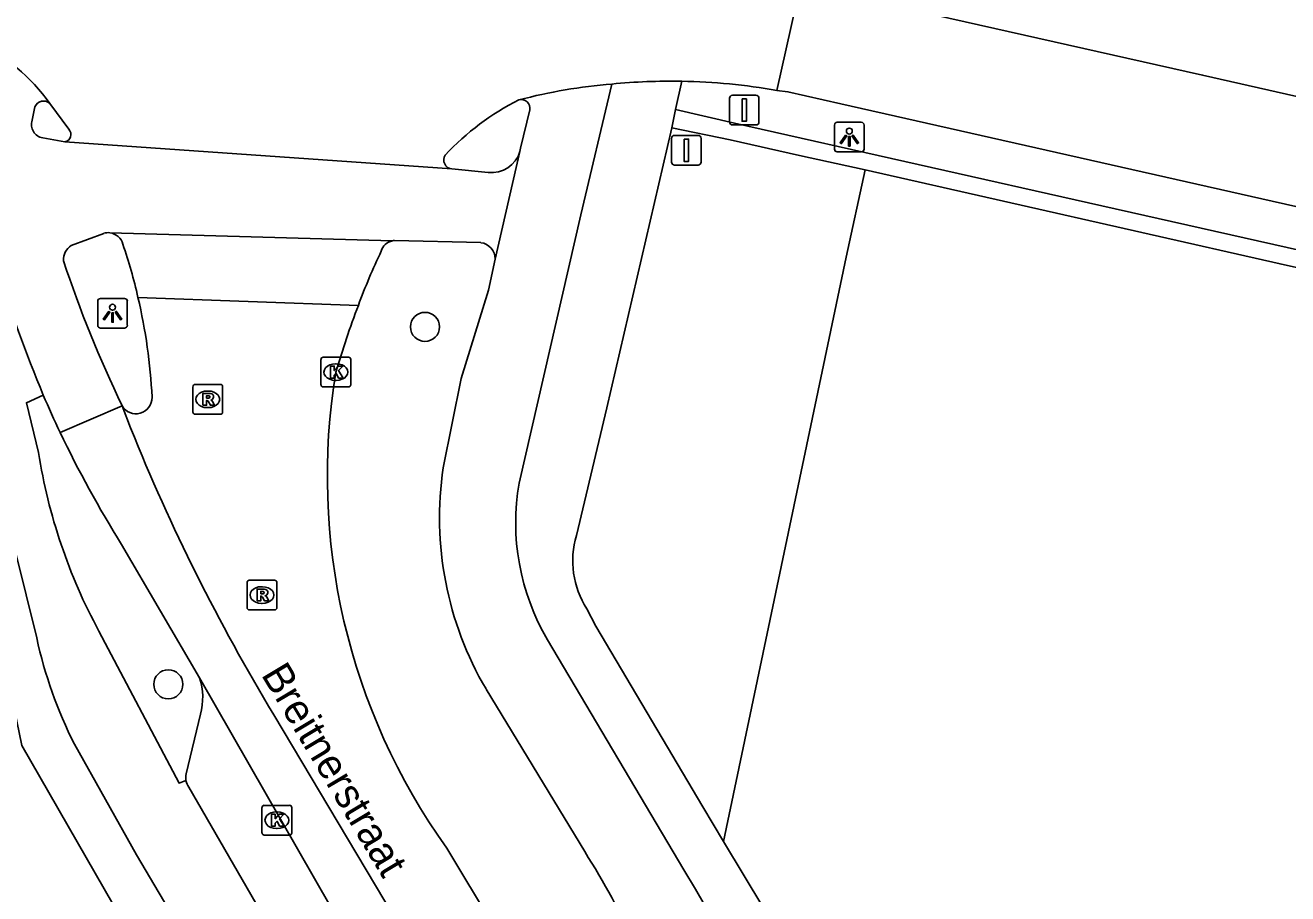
# Model space of a CAD drawing. Extents: x 161771 to 163125, y 382479 to 383177.
# Drawn here: x 162244.33 to 162286.79, y 383021.3 to 383050.51 of the extents above; entities that cross this region are included whole.
import ezdxf

# ---------------------------------------------------------------- set-up
doc = ezdxf.new("R2010")
doc.units = 0
for name, color, linetype in [('IMGEO_Berm_open', 7, 'Continuous'), ('IMGEO_Boom', 7, 'Continuous'), ('IMGEO_Fietspad_gesloten', 7, 'Continuous'), ('IMGEO_Groenvoorziening', 7, 'Continuous'), ('IMGEO_Kolk', 7, 'Continuous'), ('IMGEO_Lichtpunt', 7, 'Continuous'), ('IMGEO_Muur', 7, 'Continuous'), ('IMGEO_Openbare_ruimte_label', 7, 'Continuous'), ('IMGEO_Parkeervlak_open', 7, 'Continuous'), ('IMGEO_Rijbaan_lokaal_gesloten', 7, 'Continuous'), ('IMGEO_Rijbaan_lokaal_open', 7, 'Continuous'), ('IMGEO_Rioolput', 7, 'Continuous'), ('IMGEO_Verkeersbordpaal', 7, 'Continuous'), ('IMGEO_Voetpad_open', 7, 'Continuous')]:
    doc.layers.add(name, color=color, linetype=linetype)

msp = doc.modelspace()

# ---------------------------------------------------------------- linework, layer by layer
at = {"layer": 'IMGEO_Berm_open'}
for points in [[(162266.199, 383047.671), (162268.187, 383047.211), (162280.535, 383044.435), (162307.815, 383038.301)], [(162266.078, 383047.062), (162268.035, 383046.649), (162270.371, 383046.129), (162272.573, 383045.648)], [(162307.693, 383037.758), (162286.531, 383042.481), (162272.573, 383045.648)]]:
    msp.add_lwpolyline(points, dxfattribs=at)
at = {"layer": 'IMGEO_Boom'}
for centre in [(162257.773, 383040.364), (162249.141, 383028.345)]:
    msp.add_circle(centre, 0.489, dxfattribs=at)
at = {"layer": 'IMGEO_Fietspad_gesloten'}
for points in [[(162264.059, 383048.53), (162263.009, 383044.129), (162260.939, 383035.114)], [(162244.657, 383047.759), (162244.563, 383047.312)], [(162261.301, 383047.66), (162260.99, 383046.37), (162260.966, 383046.265)], [(162244.916, 383046.718), (162245.66, 383046.587)], [(162260.966, 383046.265), (162260.128, 383042.646)], [(162259.897, 383045.561), (162258.679, 383045.677)], [(162246.967, 383043.51), (162245.877, 383043.097)], [(162256.675, 383043.258), (162247.174, 383043.529)], [(162259.648, 383043.197), (162256.75, 383043.266)], [(162258.386, 383035.626), (162258.984, 383038.633), (162259.906, 383041.604), (162260.128, 383042.646)], [(162261.893, 383029.84), (162266.476, 383022.107), (162266.865, 383021.456), (162267.734, 383019.951)], [(162263.145, 383022.718), (162259.826, 383028.187)]]:
    msp.add_lwpolyline(points, dxfattribs=at)
for centre, radius, start, end in [((162244.944, 383047.654), 0.306, 47.0404, 159.9424), ((162261.005, 383047.708), 0.3, 350.8745, 104.1468), ((162245.002, 383047.171), 0.461, 162.2246, 259.2194), ((162260.019, 383046.54), 0.987, 262.9216, 343.8129), ((162247.117, 383043.013), 0.52, 83.7048, 106.7839), ((162246.178, 383042.62), 0.564, 122.2661, 183.4437), ((162256.749, 383042.917), 0.349, 89.8903, 102.2868), ((162259.585, 383042.657), 0.543, 358.813, 83.3081), ((162284.642, 383055.525), 41.115, 198.342, 205.6698), ((162333.223, 383073.685), 95.202, 199.19524, 201.97208), ((162277.106, 383051.903), 35.02, 203.2744, 205.5166), ((162269.65, 383033.948), 11.389, 171.525, 210.386), ((162268.598, 383033.776), 7.775, 170.0924, 210.4141), ((162238.099, 383006.958), 29.592, 25.139, 32.18)]:
    msp.add_arc(centre, radius, start, end, dxfattribs=at)
at = {"layer": 'IMGEO_Groenvoorziening'}
for points in [[(162272.573, 383045.648), (162271.942, 383042.707), (162267.815, 383023.058)], [(162259.402, 382999.848), (162259.315, 383000), (162244.219, 383026.291), (162241.992, 383037.016)]]:
    msp.add_lwpolyline(points, dxfattribs=at)
at = {"layer": 'IMGEO_Kolk'}
for p, q in [((162254.275, 383038.419), (162254.275, 383039.271)), ((162254.35, 383039.345), (162255.202, 383039.345)), ((162255.276, 383039.271), (162255.276, 383038.419)), ((162254.763, 383039.125), (162254.788, 383039.125)), ((162255.202, 383038.345), (162254.35, 383038.345)), ((162254.786, 383038.565), (162254.761, 383038.565)), ((162252.291, 383023.349), (162252.291, 383024.201)), ((162252.366, 383024.275), (162253.218, 383024.275)), ((162252.779, 383024.055), (162252.804, 383024.055)), ((162253.292, 383024.201), (162253.292, 383023.349)), ((162252.802, 383023.495), (162252.777, 383023.495)), ((162253.218, 383023.275), (162252.366, 383023.275))]:
    msp.add_line(p, q, dxfattribs=at)
for points in [[(162254.275, 383038.419), (162254.275, 383039.271)], [(162254.35, 383039.345), (162255.202, 383039.345)], [(162255.276, 383039.271), (162255.276, 383038.419)], [(162254.596, 383039.045), (162254.719, 383039.045), (162254.719, 383038.894), (162254.849, 383039.045), (162255.013, 383039.045), (162254.867, 383038.894), (162255.02, 383038.645), (162254.868, 383038.645), (162254.783, 383038.809), (162254.719, 383038.742), (162254.719, 383038.645), (162254.596, 383038.645), (162254.596, 383039.045)], [(162255.202, 383038.345), (162254.35, 383038.345)], [(162252.291, 383023.349), (162252.291, 383024.201)], [(162252.366, 383024.275), (162253.218, 383024.275)], [(162252.612, 383023.975), (162252.735, 383023.975), (162252.735, 383023.824), (162252.865, 383023.975), (162253.029, 383023.975), (162252.883, 383023.824), (162253.036, 383023.575), (162252.884, 383023.575), (162252.799, 383023.739), (162252.735, 383023.672), (162252.735, 383023.575), (162252.612, 383023.575), (162252.612, 383023.975)], [(162253.292, 383024.201), (162253.292, 383023.349)], [(162253.218, 383023.275), (162252.366, 383023.275)]]:
    msp.add_lwpolyline(points, dxfattribs=at)
for centre, start, end in [((162254.352, 383039.269), 91.552, 178.448), ((162254.352, 383039.269), 91.552, 178.448), ((162255.2, 383039.269), 1.552, 88.448), ((162255.2, 383039.269), 1.552, 88.448), ((162254.352, 383038.421), 181.552, 268.448), ((162254.352, 383038.421), 181.552, 268.448), ((162255.2, 383038.421), 271.552, 358.448), ((162255.2, 383038.421), 271.552, 358.448), ((162252.368, 383024.199), 91.552, 178.448), ((162252.368, 383024.199), 91.552, 178.448), ((162253.216, 383024.199), 1.552, 88.448), ((162253.216, 383024.199), 1.552, 88.448), ((162252.368, 383023.351), 181.552, 268.448), ((162252.368, 383023.351), 181.552, 268.448), ((162253.216, 383023.351), 271.552, 358.448), ((162253.216, 383023.351), 271.552, 358.448)]:
    msp.add_arc(centre, 0.0765, start, end, dxfattribs=at)
for centre, major_axis, ratio, start_param, end_param in [((162254.762, 383038.845), (-0.387, 0.002), 0.722429, 4.712389, 7.853982), ((162254.787, 383038.845), (-0.39, 0.002), 0.717154, 1.570796, 4.712389), ((162252.778, 383023.775), (-0.387, 0.002), 0.722429, 4.712389, 7.853982), ((162252.803, 383023.775), (-0.39, 0.002), 0.717154, 1.570796, 4.712389)]:
    msp.add_ellipse(centre, major_axis=major_axis, ratio=ratio, start_param=start_param, end_param=end_param, dxfattribs=at)
at = {"layer": 'IMGEO_Lichtpunt'}
for p, q in [((162272.446, 383047.246), (162271.638, 383047.246)), ((162272.446, 383047.246), (162271.638, 383047.246)), ((162271.544, 383047.151), (162271.544, 383046.344)), ((162271.544, 383047.151), (162271.544, 383046.344)), ((162272.54, 383046.344), (162272.54, 383047.151)), ((162272.54, 383046.344), (162272.54, 383047.151)), ((162271.638, 383046.25), (162272.446, 383046.25)), ((162271.638, 383046.25), (162272.446, 383046.25)), ((162247.668, 383041.321), (162246.86, 383041.321)), ((162247.668, 383041.321), (162246.86, 383041.321)), ((162246.766, 383041.226), (162246.766, 383040.419)), ((162246.766, 383041.226), (162246.766, 383040.419)), ((162247.762, 383040.419), (162247.762, 383041.226)), ((162247.762, 383040.419), (162247.762, 383041.226)), ((162246.86, 383040.325), (162247.668, 383040.325)), ((162246.86, 383040.325), (162247.668, 383040.325))]:
    msp.add_line(p, q, dxfattribs=at)
for points in [[(162271.918, 383046.815), (162271.957, 383046.787), (162271.769, 383046.525), (162271.731, 383046.552), (162271.918, 383046.815)], [(162272.13, 383046.787), (162272.168, 383046.814), (162272.355, 383046.552), (162272.316, 383046.524), (162272.13, 383046.787)], [(162272.02, 383046.767), (162272.067, 383046.767), (162272.067, 383046.445), (162272.02, 383046.445), (162272.02, 383046.767)], [(162247.14, 383040.89), (162247.179, 383040.862), (162246.991, 383040.6), (162246.953, 383040.627), (162247.14, 383040.89)], [(162247.242, 383040.842), (162247.289, 383040.842), (162247.289, 383040.52), (162247.242, 383040.52), (162247.242, 383040.842)], [(162247.352, 383040.862), (162247.39, 383040.889), (162247.577, 383040.627), (162247.538, 383040.599), (162247.352, 383040.862)]]:
    msp.add_lwpolyline(points, dxfattribs=at)
for centre in [(162272.043, 383046.949), (162247.265, 383041.024)]:
    msp.add_circle(centre, 0.0994, dxfattribs=at)
for centre, start, end in [((162271.638, 383047.151), 90, 180), ((162271.638, 383047.151), 90, 180), ((162272.446, 383047.151), 0, 90), ((162272.446, 383047.151), 0, 90), ((162271.638, 383046.344), 180, 270), ((162271.638, 383046.344), 180, 270), ((162272.446, 383046.344), 270, 0), ((162272.446, 383046.344), 270, 360), ((162246.86, 383041.226), 90, 180), ((162246.86, 383041.226), 90, 180), ((162247.668, 383041.226), 0, 90), ((162247.668, 383041.226), 0, 90), ((162246.86, 383040.419), 180, 270), ((162246.86, 383040.419), 180, 270), ((162247.668, 383040.419), 270, 0), ((162247.668, 383040.419), 270, 360)]:
    msp.add_arc(centre, 0.0946, start, end, dxfattribs=at)
at = {"layer": 'IMGEO_Muur'}
msp.add_lwpolyline([(162271.942, 383042.707), (162272.573, 383045.648), (162286.531, 383042.481)], dxfattribs=at)
at = {"layer": 'IMGEO_Parkeervlak_open'}
msp.add_lwpolyline([(162250.219, 383027.34), (162249.739, 383025.336)], dxfattribs=at)
for centre, radius, start, end in [((162248.305, 383027.898), 1.993, 343.7547, 19.4354), ((162250.277, 383025.212), 0.552, 167.0283, 190.9703)]:
    msp.add_arc(centre, radius, start, end, dxfattribs=at)
at = {"layer": 'IMGEO_Rijbaan_lokaal_gesloten'}
for points in [[(162270.405, 383051.883), (162269.608, 383048.319)], [(162270.405, 383051.883), (162283.923, 383048.832), (162329.67, 383038.487), (162387.404, 383025.398)], [(162269.608, 383048.319), (162269.978, 383048.272), (162271.762, 383047.863), (162308.119, 383039.657)], [(162255.533, 383041.087), (162248.12, 383041.356)], [(162247.584, 383037.714), (162245.502, 383036.817)], [(162247.871, 383036.965), (162247.584, 383037.714)], [(162247.568, 383033.047), (162250.185, 383028.561)], [(162250.185, 383028.561), (162255.729, 383018.904), (162266.739, 383000.473)], [(162339.793, 382880.803), (162338.934, 382882.25), (162330.304, 382896.843), (162314.204, 382923.986), (162277.114, 382986.385), (162258.27, 383017.942), (162252.687, 383027.32)], [(162261.644, 383017.607), (162258.506, 383022.838)]]:
    msp.add_lwpolyline(points, dxfattribs=at)
for centre, radius, start, end in [((162229.462, 383036.999), 19.16, 2.9865, 13.1447), ((162282.918, 383030.592), 29.327, 159.0308, 163.6552), ((162275.958, 383035.343), 21.47, 170.6122, 215.6221), ((162248.053, 383037.986), 0.543, 210.1336, 1.1131), ((162279.377, 383052.93), 37.511, 205.4382, 212.0082), ((162310.07, 383061.998), 67.047, 201.92289, 211.14541)]:
    msp.add_arc(centre, radius, start, end, dxfattribs=at)
at = {"layer": 'IMGEO_Rijbaan_lokaal_open'}
for points in [[(162245.792, 383047.011), (162245.153, 383047.878)], [(162245.66, 383046.587), (162258.679, 383045.677)]]:
    msp.add_lwpolyline(points, dxfattribs=at)
for centre, radius, start, end in [((162239.942, 383044.187), 6.386, 35.3051, 64.7264), ((162265.474, 383030.759), 17.827, 94.5513, 104.7594), ((162266.049, 383028.206), 20.421, 88.987, 95.5922), ((162266.033, 383027.749), 20.878, 80.1396, 88.9645), ((162264.809, 383040.246), 8.668, 116.5707, 137.1543), ((162245.611, 383046.835), 0.253, 281.2014, 44.2137), ((162258.706, 383045.976), 0.301, 147.0081, 264.8278)]:
    msp.add_arc(centre, radius, start, end, dxfattribs=at)
at = {"layer": 'IMGEO_Rioolput'}
for p, q in [((162249.967, 383037.502), (162249.967, 383038.354)), ((162250.042, 383038.428), (162250.894, 383038.428)), ((162250.968, 383038.354), (162250.968, 383037.502)), ((162250.455, 383038.208), (162250.48, 383038.208)), ((162250.478, 383037.648), (162250.453, 383037.648)), ((162250.894, 383037.428), (162250.042, 383037.428)), ((162251.79, 383030.921), (162251.79, 383031.773)), ((162251.865, 383031.847), (162252.717, 383031.847)), ((162252.278, 383031.627), (162252.303, 383031.627)), ((162252.791, 383031.773), (162252.791, 383030.921)), ((162252.717, 383030.847), (162251.865, 383030.847)), ((162252.301, 383031.067), (162252.276, 383031.067))]:
    msp.add_line(p, q, dxfattribs=at)
for points in [[(162249.967, 383037.502), (162249.967, 383038.354)], [(162250.042, 383038.428), (162250.894, 383038.428)], [(162250.968, 383038.354), (162250.968, 383037.502)], [(162250.556, 383038.126), (162250.304, 383038.128), (162250.304, 383037.728)], [(162250.304, 383037.728), (162250.428, 383037.728), (162250.428, 383037.89), (162250.439, 383037.89)], [(162250.482, 383038.047), (162250.428, 383038.047), (162250.428, 383037.966)], [(162250.428, 383037.966), (162250.48, 383037.966)], [(162250.486, 383037.861), (162250.557, 383037.728), (162250.697, 383037.728), (162250.632, 383037.854)], [(162250.894, 383037.428), (162250.042, 383037.428)], [(162251.79, 383030.921), (162251.79, 383031.773)], [(162251.865, 383031.847), (162252.717, 383031.847)], [(162252.379, 383031.545), (162252.127, 383031.547), (162252.127, 383031.147)], [(162252.791, 383031.773), (162252.791, 383030.921)], [(162252.127, 383031.147), (162252.251, 383031.147), (162252.251, 383031.309), (162252.262, 383031.309)], [(162252.305, 383031.466), (162252.251, 383031.466), (162252.251, 383031.385)], [(162252.251, 383031.385), (162252.303, 383031.385)], [(162252.309, 383031.28), (162252.38, 383031.147), (162252.52, 383031.147), (162252.455, 383031.273)], [(162252.717, 383030.847), (162251.865, 383030.847)]]:
    msp.add_lwpolyline(points, dxfattribs=at)
for centre, radius, start, end in [((162250.044, 383038.352), 0.0765, 91.552, 178.448), ((162250.044, 383038.352), 0.0765, 91.552, 178.448), ((162250.892, 383038.352), 0.0765, 1.552, 88.448), ((162250.892, 383038.352), 0.0765, 1.552, 88.448), ((162250.438, 383037.837), 0.0533, 26.0293, 88.6989), ((162250.464, 383038.155), 0.19, 274.7715, 282.9687), ((162250.488, 383037.951), 0.0964, 77.0061, 93.1865), ((162250.502, 383038.008), 0.0378, 276.6634, 79.6772), ((162250.555, 383038.016), 0.109, 350.3612, 89.416), ((162250.553, 383038.016), 0.112, 277.5842, 350.9817), ((162250.537, 383037.801), 0.108, 29.5134, 73.7905), ((162250.044, 383037.504), 0.0765, 181.552, 268.448), ((162250.044, 383037.504), 0.0765, 181.552, 268.448), ((162250.892, 383037.504), 0.0765, 271.552, 358.448), ((162250.892, 383037.504), 0.0765, 271.552, 358.448), ((162251.867, 383031.771), 0.0765, 91.552, 178.448), ((162251.867, 383031.771), 0.0765, 91.552, 178.448), ((162252.378, 383031.435), 0.109, 350.3612, 89.416), ((162252.715, 383031.771), 0.0765, 1.552, 88.448), ((162252.715, 383031.771), 0.0765, 1.552, 88.448), ((162252.261, 383031.256), 0.0533, 26.0293, 88.6989), ((162252.287, 383031.574), 0.19, 274.7715, 282.9687), ((162252.311, 383031.37), 0.0964, 77.0061, 93.1865), ((162252.325, 383031.427), 0.0378, 276.6634, 79.6772), ((162252.376, 383031.435), 0.112, 277.5842, 350.9817), ((162252.36, 383031.22), 0.108, 29.5134, 73.7905), ((162251.867, 383030.923), 0.0765, 181.552, 268.448), ((162251.867, 383030.923), 0.0765, 181.552, 268.448), ((162252.715, 383030.923), 0.0765, 271.552, 358.448), ((162252.715, 383030.923), 0.0765, 271.552, 358.448)]:
    msp.add_arc(centre, radius, start, end, dxfattribs=at)
for centre, major_axis, ratio, start_param, end_param in [((162250.454, 383037.928), (-0.387, 0.002), 0.722429, 4.712389, 7.853982), ((162250.479, 383037.928), (-0.39, 0.002), 0.717154, 1.570796, 4.712389), ((162252.277, 383031.347), (-0.387, 0.002), 0.722429, 4.712389, 7.853982), ((162252.302, 383031.347), (-0.39, 0.002), 0.717154, 1.570796, 4.712389)]:
    msp.add_ellipse(centre, major_axis=major_axis, ratio=ratio, start_param=start_param, end_param=end_param, dxfattribs=at)
at = {"layer": 'IMGEO_Verkeersbordpaal'}
for p, q in [((162268.114, 383048.155), (162268.904, 383048.155)), ((162268.904, 383048.155), (162268.114, 383048.155)), ((162268.014, 383047.255), (162268.014, 383048.055)), ((162268.014, 383048.055), (162268.014, 383047.255)), ((162269.004, 383048.055), (162269.004, 383047.255)), ((162269.004, 383047.255), (162269.004, 383048.055)), ((162266.166, 383046.805), (162266.956, 383046.805)), ((162266.956, 383046.805), (162266.166, 383046.805)), ((162268.904, 383047.155), (162268.114, 383047.155)), ((162268.114, 383047.155), (162268.904, 383047.155)), ((162266.066, 383045.905), (162266.066, 383046.705)), ((162266.066, 383046.705), (162266.066, 383045.905)), ((162267.056, 383046.705), (162267.056, 383045.905)), ((162267.056, 383045.905), (162267.056, 383046.705)), ((162266.956, 383045.805), (162266.166, 383045.805)), ((162266.166, 383045.805), (162266.956, 383045.805))]:
    msp.add_line(p, q, dxfattribs=at)
for points in [[(162268.434, 383048.03), (162268.584, 383048.03), (162268.584, 383047.28), (162268.434, 383047.28), (162268.434, 383048.03)], [(162266.486, 383046.68), (162266.636, 383046.68), (162266.636, 383045.93), (162266.486, 383045.93), (162266.486, 383046.68)]]:
    msp.add_lwpolyline(points, dxfattribs=at)
for centre, start, end in [((162268.114, 383048.055), 90, 180), ((162268.114, 383048.055), 90, 180), ((162268.904, 383048.055), 0, 90), ((162268.904, 383048.055), 360, 90), ((162268.114, 383047.255), 180, 270), ((162268.114, 383047.255), 180, 270), ((162268.904, 383047.255), 270, 0), ((162268.904, 383047.255), 270, 0), ((162266.166, 383046.705), 90, 180), ((162266.166, 383046.705), 90, 180), ((162266.956, 383046.705), 0, 90), ((162266.956, 383046.705), 360, 90), ((162266.166, 383045.905), 180, 270), ((162266.166, 383045.905), 180, 270), ((162266.956, 383045.905), 270, 0), ((162266.956, 383045.905), 270, 0)]:
    msp.add_arc(centre, 0.1, start, end, dxfattribs=at)
at = {"layer": 'IMGEO_Voetpad_open'}
for points in [[(162266.199, 383047.671), (162266.41, 383048.624)], [(162266.078, 383047.062), (162266.199, 383047.671)], [(162262.868, 383033.348), (162263.883, 383037.637), (162266.078, 383047.062)], [(162242.642, 383038.727), (162243.636, 383034.288), (162244.714, 383029.905)], [(162244.936, 383038.065), (162244.367, 383037.812), (162244.775, 383036.14)], [(162267.815, 383023.058), (162267.114, 383024.227), (162263.52, 383030.304), (162263.215, 383030.886)], [(162246.807, 383030.133), (162249.502, 383025.026), (162249.735, 383025.107)], [(162245.985, 383026.331), (162248.068, 383022.61), (162256.308, 383008.673), (162258.681, 383004.654), (162261.74, 382999.324)], [(162249.832, 383024.889), (162253.882, 383017.878), (162262.393, 383003.656)], [(162267.815, 383023.058), (162269.166, 383020.806)]]:
    msp.add_lwpolyline(points, dxfattribs=at)
for centre, radius, start, end in [((162247.116, 383043.02), 0.512, 14.1133, 83.5333), ((162229.134, 383036.942), 19.493, 13.0888, 18.5565), ((162256.761, 383042.791), 0.475, 100.4175, 164.9503), ((162276.203, 383033.462), 22.032, 154.595, 159.7517), ((162263.297, 383039.058), 18.751, 188.954, 208.4245), ((162265.707, 383032.493), 2.965, 163.237, 212.8081), ((162259.339, 383033.093), 14.969, 192.2973, 206.8559), ((162250.261, 383025.21), 0.536, 191.1192, 216.8546)]:
    msp.add_arc(centre, radius, start, end, dxfattribs=at)

# ---------------------------------------------------------------- texts
at = {"layer": 'IMGEO_Openbare_ruimte_label'}
msp.add_text('Breitnerstraat', height=1, rotation=300.9245, dxfattribs=at).set_placement((162252.246, 383028.672))

doc.saveas('drawing.dxf')
